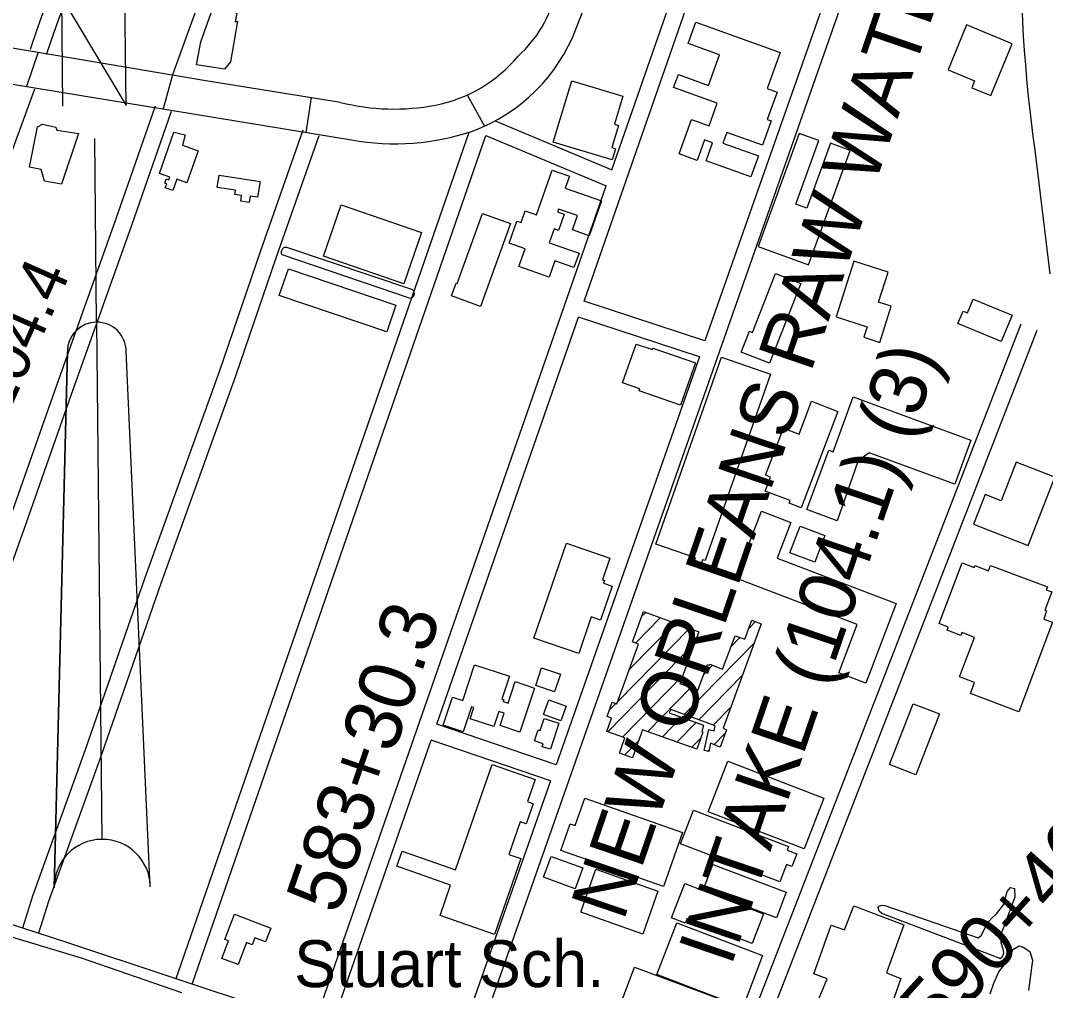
# Model space of a CAD drawing. Extents: x 3625074 to 3663148, y 511451 to 537151.
# Drawn here: x 3657757 to 3659570, y 532181 to 533898 of the extents above; entities that cross this region are included whole.
import ezdxf

# ---------------------------------------------------------------- set-up
doc = ezdxf.new("R2010")
doc.units = 0
for name, color, linetype in [('V-ANNO-SYMB', 7, 'Continuous'), ('V-BLDG-IDEN', 7, 'Continuous'), ('V-BLDG-OTLN', 7, 'Continuous'), ('V-CHAN-NAID', 7, 'Continuous'), ('V-LEVE-TOET', 7, 'Continuous'), ('V-RAIL-TRAK', 7, 'Continuous'), ('V-RIVR-RANG-IDEN', 7, 'Continuous'), ('V-ROAD-CNTR', 7, 'Continuous'), ('V-SITE-VEGE', 7, 'Continuous'), ('V-SURV-IDEN', 7, 'Continuous')]:
    doc.layers.add(name, color=color, linetype=linetype)

msp = doc.modelspace()

# ---------------------------------------------------------------- linework, layer by layer
at = {"layer": 'V-ANNO-SYMB'}
for p, q in [((3657891.8, 533363.9), (3657888.6, 533688.9)), ((3657891.8, 533363.9), (3657901, 532448.9)), ((3657891.8, 533363.9), (3657901, 532448.9)), ((3657816.9, 532363.1), (3657840.3, 533311.4)), ((3657840.3, 533311.4), (3657816.9, 532363.1)), ((3657986.9, 532364.8), (3657944.3, 533312.4))]:
    msp.add_line(p, q, dxfattribs=at)
msp.add_lwpolyline([(3657832, 533746.3), (3657830.1, 533938.3), (3657944, 533747.5), (3657942, 533939.4)], dxfattribs=at)
for centre, radius, start, end in [((3657892.3, 533311.9), 52, 90.5717, 180.575), ((3657892.3, 533311.9), 52, 90.5783, 180.575), ((3657892.3, 533311.9), 52, 0.575, 90.5783), ((3657901.9, 532363.9), 85, 90.575, 180.575), ((3657901.9, 532363.9), 85, 90.575, 180.575), ((3657901.9, 532363.9), 85, 0.575, 90.575), ((3657901.9, 532363.9), 85, 0.575, 90.575)]:
    msp.add_arc(centre, radius, start, end, dxfattribs=at)
at = {"layer": 'V-BLDG-OTLN'}
for p, q in [((3658856, 532842.9), (3658863.3, 532850.3)), ((3658834.2, 532749.2), (3658914.8, 532831.5)), ((3658845.2, 532796.2), (3658889.1, 532840.9)), ((3659046, 532822.4), (3659057.4, 532834.1)), ((3658813.4, 532692.3), (3658940.6, 532822)), ((3658796.1, 532638.9), (3658949.8, 532795.7)), ((3658931.5, 532669.9), (3659055, 532795.9)), ((3659014.2, 532789.9), (3659029.9, 532806)), ((3658965.8, 532740.6), (3658981.6, 532756.8)), ((3658822, 532629.7), (3658928.9, 532738.7)), ((3658957.1, 532660.4), (3659034.4, 532739.2)), ((3658866.8, 532639.6), (3658943.2, 532717.6)), ((3658799.3, 532677.9), (3658810.4, 532689.2)), ((3658982.8, 532650.8), (3659013.8, 532682.5)), ((3658892.8, 532630.4), (3658926.6, 532664.9)), ((3658918.8, 532621.2), (3658952.5, 532655.6)), ((3658975.1, 532642.9), (3658975.5, 532643.3)), ((3658984, 532616.3), (3659004.1, 532636.9)), ((3658826, 532598), (3658850.5, 532622.9)), ((3658944.7, 532611.9), (3658960.5, 532628)), ((3658972.5, 532604.6), (3658975.4, 532607.5))]:
    msp.add_line(p, q, dxfattribs=at)
for points in [[(3658141.3, 533896.7), (3658128.6, 533824.5), (3658118.2, 533811.7), (3658068.4, 533819.4), (3658076, 533860.2), (3658097.6, 533919.6), (3658139.9, 533911.2), (3658137, 533895.5)], [(3659101, 533841.1), (3659078.1, 533777.2), (3659095.7, 533770.9), (3659078.3, 533722.4), (3659085, 533720), (3659069.6, 533677.2), (3659006.7, 533699.7), (3658999.9, 533680.6), (3659062.8, 533658.1), (3659049.5, 533621.1), (3658970.3, 533649.5), (3658981.6, 533681.1), (3658967, 533686.4), (3658954, 533650.2), (3658922.2, 533661.6), (3658944.1, 533722.6), (3658975.3, 533711.4), (3658989.6, 533751.2), (3658912.7, 533778.9), (3658921, 533802), (3658974.3, 533782.8), (3658993.7, 533836.9), (3658938.4, 533856.8), (3658952, 533894.6)], [(3659430.9, 533889.9), (3659398, 533810.5), (3659445, 533791.1), (3659439.9, 533778.7), (3659473.6, 533764.8), (3659511.6, 533856.5)], [(3658699.6, 533682.3), (3658732.3, 533791.2), (3658822.9, 533764), (3658807.9, 533714), (3658815.2, 533711.8), (3658803.5, 533672.7), (3658809.9, 533670.8), (3658803.9, 533651)], [(3657859.9, 533698), (3657829.7, 533608.1), (3657799.5, 533613.6), (3657793.8, 533633.8), (3657773.4, 533638.3), (3657787.3, 533709.8), (3657796, 533714), (3657819.6, 533709), (3657821.5, 533703.8)], [(3658071.6, 533667.2), (3658051.6, 533610.5), (3658033.6, 533616.8), (3658026.5, 533596.8), (3658013.3, 533601.4), (3658015.9, 533608.8), (3658012.4, 533610), (3658014.9, 533617.3), (3658019.5, 533615.7), (3658021.3, 533620.7), (3658003, 533627.2), (3658028.7, 533700.2), (3658048.3, 533695.6), (3658043.8, 533677)], [(3659134.8, 533697.8), (3659062.2, 533497.8), (3659151.3, 533465.4), (3659224.8, 533667.9), (3659190.1, 533680.5), (3659148.5, 533565.8), (3659128.7, 533573), (3659169.5, 533685.2)], [(3658692.3, 533443.4), (3658638.7, 533462.2), (3658649.8, 533493.9), (3658621.8, 533503.7), (3658635.4, 533542.6), (3658642.8, 533540), (3658650.2, 533561), (3658670, 533554.1), (3658697.5, 533632.8), (3658728.3, 533622), (3658721, 533600.9), (3658785, 533578.5), (3658763.4, 533516.9), (3658733.5, 533527.4), (3658742.3, 533552.5), (3658709, 533564.1), (3658707.4, 533559.4), (3658719.1, 533555.3), (3658708.9, 533526.1), (3658701.2, 533528.8), (3658692.6, 533504.3), (3658745.3, 533485.9), (3658736.4, 533460.5), (3658702.5, 533472.3)], [(3658108.8, 533624.3), (3658181, 533613.1), (3658176.6, 533584.9), (3658163.4, 533587), (3658161.6, 533575.8), (3658146.9, 533578.1), (3658148.4, 533587.8), (3658136.3, 533589.6), (3658137.5, 533597.4), (3658105.4, 533602.4)], [(3658435.4, 533431.9), (3658293.3, 533480.6), (3658324.4, 533571.3), (3658466.5, 533522.6)], [(3658623.9, 533538.3), (3658570.9, 533391.8), (3658519.6, 533410.3), (3658527.7, 533432.9), (3658529.9, 533432.1), (3658574.8, 533556)], [(3659231.4, 533471.8), (3659200, 533373.4), (3659255.2, 533355.8), (3659249.2, 533337.1), (3659277.3, 533328.1), (3659297.7, 533392), (3659275.1, 533399.2), (3659292.1, 533452.4)], [(3658405.1, 533346.7), (3658215.1, 533411.4), (3658231.2, 533458.5), (3658421.1, 533393.8)], [(3659137.7, 533432.2), (3659082.3, 533291.2), (3659032.1, 533310.9), (3659046.6, 533347.8), (3659052, 533345.7), (3659092.9, 533449.8)], [(3659492.2, 533329.8), (3659415.6, 533361.7), (3659424.7, 533383.5), (3659432.6, 533380.3), (3659442.8, 533404.9), (3659511.5, 533376.2)], [(3658951.2, 533291.7), (3658925, 533216.8), (3658851.6, 533242.5), (3658852.8, 533245.8), (3658822.3, 533256.4), (3658846.3, 533325.3), (3658875.2, 533315.3), (3658876.1, 533317.9)], [(3659083.9, 533271.8), (3658968.4, 532942), (3658963.8, 532943.7), (3658959.4, 532931.2), (3658947.3, 532935.4), (3658951.3, 532946.7), (3658881.4, 532971.1), (3658997.3, 533302.1)], [(3659148.5, 533032.2), (3659187.2, 533137.5), (3659194.9, 533134.7), (3659230.5, 533231.6), (3659438.6, 533155.2), (3659409.9, 533077.3), (3659258.3, 533133), (3659240.1, 533119.9), (3659238.5, 533117.2), (3659202.1, 533012.6)], [(3659203.4, 533206.1), (3659138.3, 533035.5), (3659116.9, 533043.6), (3659118.7, 533048.4), (3659074.7, 533065.2), (3659084, 533089.7), (3659074.9, 533093.1), (3659106.8, 533176.5), (3659134.5, 533165.9), (3659156.6, 533224)], [(3659539.9, 532969), (3659587.1, 533089.9), (3659518.8, 533116.5), (3659492, 533047.8), (3659463.6, 533058.8), (3659443.3, 533006.7)], [(3659022.6, 532910.7), (3659067.8, 533029.3), (3659120.1, 533009.4), (3659096, 532946.2), (3659306.6, 532866), (3659252.9, 532725.1), (3659204.9, 532743.4), (3659237.4, 532828.9)], [(3659162.6, 532939.2), (3659118.4, 532955.9), (3659136.2, 533003.1), (3659180.4, 532986.4)], [(3658744.7, 532777.6), (3658665.2, 532805), (3658723, 532973), (3658799.9, 532946.6), (3658786.6, 532907.9), (3658790.3, 532906.7), (3658788.7, 532902.1), (3658803.9, 532896.8), (3658783.3, 532836.8), (3658767, 532842.4)], [(3659583, 532833.2), (3659523.5, 532674.2), (3659437.7, 532706.7), (3659445.1, 532726.2), (3659418.6, 532736.2), (3659445.1, 532806.1), (3659422.5, 532814.7), (3659420.7, 532809.8), (3659396.3, 532819), (3659398.4, 532824.5), (3659382.4, 532830.5), (3659423.1, 532937.9), (3659444.1, 532929.9), (3659445.4, 532933.4), (3659469.6, 532924.2), (3659473.2, 532933.6), (3659573.8, 532895.5), (3659571.9, 532890.6), (3659581.9, 532886.8), (3659569.5, 532854.1), (3659572.3, 532853), (3659567.7, 532838.5)], [(3658953.9, 532608.7), (3658857.6, 532642.9), (3658839.9, 532593.1), (3658816.6, 532601.4), (3658826.2, 532628.2), (3658794.2, 532639.6), (3658802.6, 532663.3), (3658795, 532666.1), (3658804.2, 532691.4), (3658812.1, 532688.5), (3658850.6, 532794.2), (3658839.7, 532798.2), (3658859.3, 532851.8), (3658957.2, 532816), (3658923.8, 532724.7), (3658955.7, 532713), (3658972.3, 532758.3), (3658976.1, 532756.9), (3658976.7, 532758.6), (3658999.3, 532750.2), (3659021.3, 532809.2), (3659038.6, 532802.8), (3659051.2, 532836.4), (3659067.5, 532830.3), (3659000.4, 532645.5), (3659006.3, 532642.6), (3658994.9, 532611.7), (3658977.6, 532619), (3658974.7, 532604.1), (3658966.5, 532606.2), (3658975.2, 532643.4), (3658984.2, 532640.9), (3658986.3, 532649.6), (3658907.5, 532678.8), (3658904.9, 532672.8), (3658965.5, 532651), (3658962.6, 532639.6), (3658964.1, 532638.8)], [(3658560.3, 532757.9), (3658622.2, 532737.4), (3658608.8, 532696.8), (3658612.3, 532695.6), (3658611.3, 532692.5), (3658619.9, 532689.7), (3658632.5, 532727.9), (3658666.5, 532716.6), (3658640.6, 532638.5), (3658605.5, 532650.2), (3658612.7, 532672.2), (3658603.6, 532675.2), (3658594.8, 532648.6), (3658552.9, 532662.4), (3658559.4, 532681.9), (3658555.1, 532683.4), (3658540.4, 532639.1), (3658504.8, 532650.9), (3658521.3, 532700.7), (3658539.5, 532694.7)], [(3658712.4, 532741), (3658702.2, 532710), (3658668.7, 532721.1), (3658678.9, 532752.1)], [(3658722.3, 532684.6), (3658712.9, 532658.8), (3658682.4, 532669.8), (3658691.8, 532695.7)], [(3659294.6, 532581.1), (3659336.5, 532688.8), (3659383.1, 532670.7), (3659341.2, 532563)], [(3658709.3, 532654.5), (3658694.6, 532608.2), (3658680.2, 532612.8), (3658682, 532618.1), (3658666.5, 532623.1), (3658672.8, 532642.6), (3658676.6, 532641.4), (3658683.4, 532662.7)], [(3658642.5, 532414.9), (3658595.6, 532280.5), (3658499.4, 532314.1), (3658518.1, 532367.9), (3658422.9, 532401.2), (3658432.2, 532427.8), (3658526.5, 532394.8), (3658591.7, 532581.5), (3658667.9, 532554.9), (3658654.2, 532515.6), (3658664.3, 532512), (3658651.8, 532476.3), (3658641.3, 532480), (3658621.2, 532422.3)], [(3659008.3, 532587.5), (3659178.2, 532522), (3659143.4, 532431.9), (3658973.6, 532497.4)], [(3658894.6, 532365.6), (3658713.3, 532429.2), (3658729.8, 532476.4), (3658738.6, 532473.3), (3658755.6, 532521.7), (3658928.1, 532461.1)], [(3658947.8, 532500.6), (3659116.1, 532436.3), (3659113.6, 532429.7), (3659130.4, 532423.3), (3659121.8, 532401), (3659112.2, 532404.6), (3659100.4, 532373.7), (3658924.9, 532440.7)], [(3658696.2, 532418.8), (3658752.2, 532398.4), (3658738.7, 532361.3), (3658682.7, 532381.8)], [(3658858.1, 532281.4), (3658748.5, 532320.2), (3658775.2, 532395.9), (3658884.8, 532357.1)], [(3658981.8, 532404.5), (3659111.7, 532355.3), (3659094.4, 532309.8), (3658964.6, 532359)], [(3658932.2, 532370.9), (3659071.5, 532317.3), (3659051.3, 532264.8), (3658936.3, 532309.1), (3658933, 532300.7), (3658908.8, 532310.1)], [(3659284, 532115.2), (3659167.3, 532160.7), (3659184, 532202.2), (3659160.9, 532210.8), (3659191.3, 532297), (3659214.9, 532288.6), (3659231.6, 532331.4), (3659320.1, 532297.6), (3659289.1, 532212.6), (3659314.8, 532202.8)], [(3658135.8, 532316.3), (3658200, 532291.9), (3658190.7, 532267.5), (3658171.8, 532274.7), (3658167.2, 532262.4), (3658157, 532266.3), (3658142.2, 532227.4), (3658113.7, 532238.2), (3658125.5, 532269.2), (3658118.8, 532271.8)], [(3659034.8, 532151.5), (3658883, 532209.6), (3658918.1, 532301.2), (3659069.9, 532243.1)], [(3659001, 532058.8), (3658808.9, 532130), (3658843.2, 532222.5), (3659035.3, 532151.3)]]:
    msp.add_lwpolyline(points, close=True, dxfattribs=at)
at = {"layer": 'V-LEVE-TOET'}
msp.add_lwpolyline([(3657717, 532283.6), (3657864.8, 532239), (3658042, 532178)], dxfattribs=at)
at = {"layer": 'V-RAIL-TRAK'}
msp.add_lwpolyline([(3659578.7, 533449.4), (3659552.1, 533668.2), (3659548.7, 533693.3), (3659545.6, 533718.4), (3659542.7, 533743.6), (3659540, 533768.8), (3659537.6, 533794), (3659535.4, 533819.2), (3659533.5, 533844.5), (3659531.8, 533869.8), (3659530.3, 533895.1), (3659529.8, 533912.1)], dxfattribs=at)
at = {"layer": 'V-ROAD-CNTR'}
for p, q in [((3657788.3, 533841.7), (3657767.9, 533781.1)), ((3658026, 533801.5), (3658009.6, 533741.3)), ((3658271.7, 533761.2), (3658262.1, 533699.8)), ((3658547.6, 533766), (3658578.2, 533710.7)), ((3658256.6, 533703.4), (3658181.4, 533488.6)), ((3658284.9, 533693.5), (3658209.7, 533478.7))]:
    msp.add_line(p, q, dxfattribs=at)
for points in [[(3658300.7, 535340.2), (3658251.3, 535205.6), (3658151.2, 534914.8), (3658046.4, 534616.1), (3657987.9, 534454.8), (3657944.7, 534335.8), (3657860.4, 534089.9), (3657787.8, 533886.4), (3657774.1, 533846.6)], [(3659707.1, 535345.1), (3658537.8, 532014.4)], [(3658803.3, 533633.3), (3659224.3, 534842.4), (3659405.2, 535345.9)], [(3658739.9, 533882.4), (3658796, 534027), (3659044, 534754.9)], [(3658011, 534430.4), (3657973, 534325.9), (3657888.8, 534080), (3657816.1, 533876.5), (3657802.5, 533836.8)], [(3658218.4, 534336.5), (3658111.8, 534037.8), (3658025.9, 533801.5)], [(3656090.2, 534129), (3658081.3, 533792.2), (3658323.2, 533752.9)], [(3658754.3, 533401.2), (3659004.5, 534119.9)], [(3656008.4, 534070.3), (3658342.8, 533686.6)], [(3659219.1, 534045.7), (3658968.1, 533330.7)], [(3657782, 533775.9), (3657734.7, 533647), (3657621.4, 533322.7), (3657540.2, 533092.4)], [(3658023.9, 533736.4), (3657953.5, 533535), (3657846.3, 533233.9), (3657763.3, 532997.3), (3657636.2, 532643.3), (3657564.7, 532435.8), (3657539.6, 532364.4)], [(3657995.6, 533746.3), (3657925.2, 533545), (3657818.1, 533243.9), (3657738.5, 533017.2)], [(3658597, 533720), (3658803.3, 533633.3)], [(3658032.6, 532202.6), (3658550.8, 533700)], [(3658060.9, 532192.8), (3658580.6, 533694.4)], [(3658580.6, 533694.4), (3658793.4, 533604.9)], [(3658276.7, 532120.8), (3658793.4, 533604.9)], [(3658181.4, 533488.5), (3658109.2, 533278.1), (3657977.3, 532911.4), (3657871.8, 532607.3), (3657778.5, 532348.4), (3657760.7, 532291.9)], [(3658209.7, 533478.8), (3658137.5, 533268.2), (3658005.6, 532901.4), (3657900.1, 532597.3), (3657807, 532338.8), (3657789.3, 532282.9)], [(3658968.1, 533330.7), (3658754.3, 533401.2)], [(3658493.7, 532652.7), (3658744.4, 533372.9)], [(3658958.2, 533302.4), (3658744.4, 533372.9)], [(3659527.1, 533360.3), (3658919.1, 531793.4)], [(3659555.1, 533349.4), (3658944.3, 531775.5)], [(3658958.2, 533302.4), (3658704.8, 532580.6)], [(3658704.8, 532580.6), (3658493.7, 532652.7)], [(3658305.1, 532110.9), (3658483.8, 532624.4)], [(3658694.9, 532552.3), (3658483.8, 532624.4)], [(3658694.9, 532552.3), (3658509.5, 532024.3)], [(3657430.6, 532399.6), (3657838.5, 532266.7), (3658202.5, 532146.1)]]:
    msp.add_lwpolyline(points, dxfattribs=at)
for centre, radius, start, end in [((3658496.1, 533993.6), 212.7, 311.7117, 347.8746), ((3658448.7, 533994.7), 312.1, 290.6617, 338.9009), ((3658442.8, 533996.5), 253.2, 281.0742, 320.308), ((3658418.1, 534126.5), 385.5, 255.7486, 280.9725), ((3658419.7, 534111.9), 432.3, 259.7433, 288.7698)]:
    msp.add_arc(centre, radius, start, end, dxfattribs=at)
at = {"layer": 'V-SITE-VEGE'}
for points in [[(3658446.9, 533405.6), (3658220, 533482.8), (3658219.4, 533484), (3658218.9, 533485.4), (3658218.7, 533486.7), (3658218.7, 533488.1), (3658218.9, 533489.5), (3658219.3, 533490.9), (3658219.9, 533492.2), (3658220.7, 533493.3), (3658221.6, 533494.4), (3658222.7, 533495.3), (3658223.9, 533496), (3658225.1, 533496.5), (3658226.5, 533496.8), (3658227.8, 533496.9), (3658450.6, 533421.5), (3658451.5, 533420.4), (3658452.3, 533419.2), (3658452.9, 533418), (3658453.3, 533416.6), (3658453.5, 533415.2), (3658453.5, 533413.8), (3658453.2, 533412.5), (3658452.8, 533411.1), (3658452.2, 533409.9), (3658451.4, 533408.7), (3658450.5, 533407.7), (3658449.4, 533406.8), (3658448.2, 533406.1)], [(3659488.7, 532238.4), (3659281.2, 532317.4), (3659276.5, 532321.6), (3659274.7, 532328.3), (3659276, 532330.7), (3659280.8, 532332.4), (3659286.2, 532331.7), (3659451.3, 532274.9), (3659457.4, 532279.1), (3659463.6, 532292.8), (3659470.3, 532303.5), (3659475.8, 532309.5), (3659483.7, 532317.2), (3659495.9, 532333.3), (3659502.9, 532356.6), (3659508.4, 532363.8), (3659515.5, 532361.9), (3659516, 532346.8), (3659507.2, 532322.9), (3659500.4, 532304.4), (3659496, 532293), (3659492.3, 532282.2), (3659491.5, 532266.6), (3659495, 532255.2), (3659496.1, 532248.5), (3659494.8, 532243.1), (3659492.9, 532239), (3659490.5, 532237.2)]]:
    msp.add_lwpolyline(points, close=True, dxfattribs=at)
msp.add_lwpolyline([(3659472.3, 532175.5), (3659479.2, 532194.7), (3659487.8, 532214.4), (3659498.8, 532228.1), (3659506.8, 532237.6), (3659509.2, 532244.2), (3659512.4, 532253.7), (3659523.9, 532260.2), (3659531.1, 532258.3), (3659543, 532250.3), (3659547.6, 532235.3), (3659540.3, 532181.3)], dxfattribs=at)

# ---------------------------------------------------------------- texts
at = {"layer": 'V-BLDG-IDEN'}
msp.add_text('Stuart Sch.', height=83, dxfattribs=at).set_placement((3658241.4, 532187.4))
at = {"layer": 'V-CHAN-NAID'}
for s, p in [('NEW ORLEANS RAW WATER', (3658823.8, 532302.4)), ('INTAKE (104.1) (3)', (3659014, 532222.2))]:
    msp.add_text(s, height=100, rotation=71.1513, dxfattribs=at).set_placement(p)
at = {"layer": 'V-RIVR-RANG-IDEN'}
msp.add_text('R-104.4', height=83, rotation=66.1731, dxfattribs=at).set_placement((3657686.6, 533089.2))
at = {"layer": 'V-SURV-IDEN'}
for s, rotation, p in [('583+30.3', 71.0423, (3658319.4, 532313.7)), ('590+46.7', 48.0601, (3659379.4, 532094.1))]:
    msp.add_text(s, height=100, rotation=rotation, dxfattribs=at).set_placement(p)

doc.saveas('drawing.dxf')
